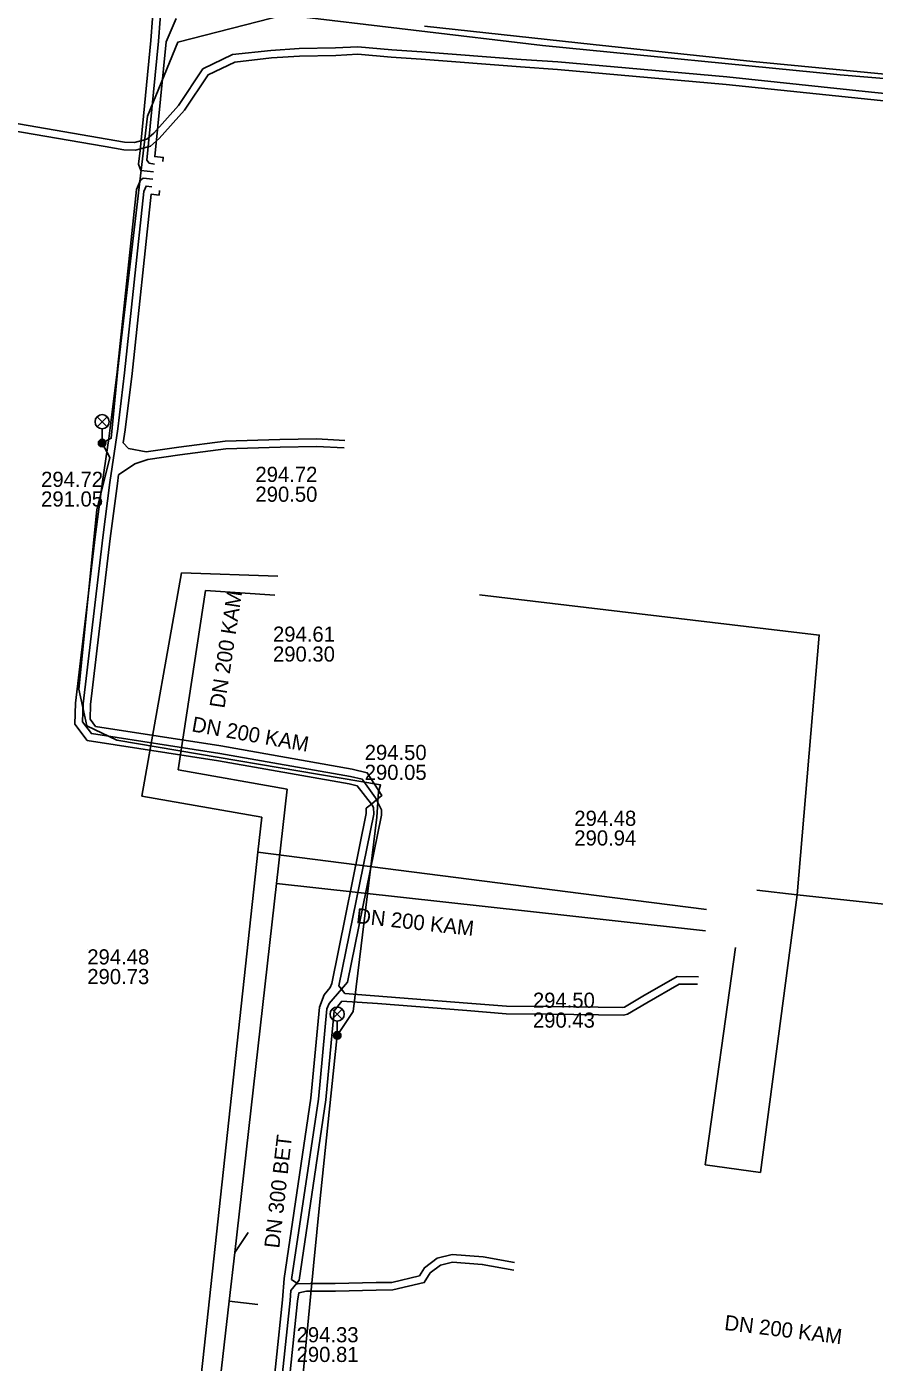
# Model space of a CAD drawing. Extents: x -595540 to -593988, y -1160850 to -1159202.
# Drawn here: x -594580.6 to -594535.8, y -1160279.5 to -1160208.9 of the extents above; entities that cross this region are included whole.
import ezdxf

# ---------------------------------------------------------------- set-up
doc = ezdxf.new("R2010")
doc.units = 0
for name, color, linetype in [('BVK-DESTOVA_popisy', 7, 'Continuous'), ('BVK-DESTOVA_trasa sítě', 7, 'Continuous'), ('BVK-SPLASKOVA_popisy', 7, 'Continuous'), ('BVK-SPLASKOVA_trasa sítě', 7, 'Continuous'), ('CETIN_kabel podzemní', 7, 'Continuous'), ('DESTOVA_trasa neprovozované sítě', 7, 'Continuous'), ('EON-NN_kabel', 7, 'Continuous'), ('EON-VN_kabel', 7, 'Continuous'), ('TSB_kabel VO', 7, 'Continuous'), ('TSB_lampy VO', 7, 'Continuous')]:
    doc.layers.add(name, color=color, linetype=linetype)

msp = doc.modelspace()

# ---------------------------------------------------------------- linework, layer by layer
at = {"layer": 'BVK-DESTOVA_popisy'}
for p, q in [((-594568.539, -1160233.105), (-594568.539, -1160233.105)), ((-594567.612, -1160241.547), (-594567.612, -1160241.547)), ((-594562.767, -1160247.796), (-594562.767, -1160247.796)), ((-594553.879, -1160260.887), (-594553.879, -1160260.887))]:
    msp.add_line(p, q, dxfattribs=at)
at = {"layer": 'BVK-DESTOVA_trasa sítě'}
for p, q in [((-594571.179, -1160238.712), (-594572.622, -1160248.197)), ((-594567.52, -1160238.962), (-594571.179, -1160238.712)), ((-594572.622, -1160248.197), (-594566.864, -1160249.216)), ((-594549.689, -1160256.144), (-594567.419, -1160254.189)), ((-594544.758, -1160256.688), (-594549.689, -1160256.144))]:
    msp.add_line(p, q, dxfattribs=at)
msp.add_lwpolyline([(-594566.864, -1160249.216), (-594567.419, -1160254.189), (-594569.635, -1160273.682), (-594569.929, -1160276.266), (-594570.715, -1160283.181), (-594570.966, -1160285.387), (-594571.63, -1160291.219), (-594572.023, -1160294.677)], dxfattribs=at)
at = {"layer": 'BVK-SPLASKOVA_popisy'}
for p, q in [((-594579.862, -1160232.442), (-594579.862, -1160232.442)), ((-594551.692, -1160250.349), (-594551.692, -1160250.349)), ((-594577.423, -1160257.672), (-594577.423, -1160257.672)), ((-594566.364, -1160277.633), (-594566.364, -1160277.633))]:
    msp.add_line(p, q, dxfattribs=at)
at = {"layer": 'BVK-SPLASKOVA_trasa sítě'}
for p, q in [((-594572.448, -1160237.779), (-594574.541, -1160249.574)), ((-594567.357, -1160237.957), (-594572.448, -1160237.779)), ((-594574.541, -1160249.574), (-594568.21, -1160250.697)), ((-594550.52, -1160254.825), (-594568.412, -1160252.537)), ((-594544.717, -1160255.567), (-594550.52, -1160254.825))]:
    msp.add_line(p, q, dxfattribs=at)
msp.add_lwpolyline([(-594568.21, -1160250.697), (-594568.412, -1160252.537), (-594571.621, -1160282.152), (-594572.803, -1160293.098)], dxfattribs=at)
at = {"layer": 'CETIN_kabel podzemní'}
for points in [[(-594539.919, -1160254.786), (-594538.751, -1160241.076), (-594556.705, -1160238.951)], [(-594542.056, -1160254.556), (-594539.919, -1160254.786)], [(-594539.919, -1160254.786), (-594541.848, -1160269.461)], [(-594539.919, -1160254.786), (-594522.86, -1160256.62)], [(-594544.78, -1160269.05), (-594543.17, -1160257.58)], [(-594541.848, -1160269.461), (-594544.78, -1160269.05)]]:
    msp.add_lwpolyline(points, dxfattribs=at)
at = {"layer": 'DESTOVA_trasa neprovozované sítě'}
for p, q in [((-594568.92, -1160272.63), (-594569.635, -1160273.682)), ((-594568.414, -1160276.444), (-594569.929, -1160276.266))]:
    msp.add_line(p, q, dxfattribs=at)
at = {"layer": 'EON-NN_kabel'}
for points in [[(-594573.877, -1160216.186), (-594574.158, -1160216.138), (-594574.273, -1160215.987), (-594573.66, -1160209.696), (-594573.571, -1160208.535), (-594573.226, -1160205.001), (-594572.947, -1160203.744), (-594572.268, -1160200.785), (-594571.806, -1160198.821), (-594571.621, -1160197.958), (-594571.636, -1160197.71), (-594571.952, -1160195.076), (-594572.833, -1160194.038), (-594578.587, -1160193.168), (-594584.808, -1160192.503)], [(-594573.921, -1160216.592), (-594574.589, -1160216.521), (-594574.725, -1160216.186), (-594574.634, -1160215.48), (-594574.058, -1160209.666), (-594573.969, -1160208.501), (-594573.622, -1160204.937), (-594573.337, -1160203.656), (-594572.658, -1160200.695), (-594572.196, -1160198.733), (-594572.023, -1160197.928), (-594572.034, -1160197.746), (-594572.334, -1160195.244), (-594573.041, -1160194.412), (-594578.639, -1160193.564), (-594584.85, -1160192.901)], [(-594573.435, -1160216.048), (-594573.414, -1160215.839), (-594573.862, -1160215.792), (-594573.262, -1160209.735), (-594572.734, -1160208.501)], [(-594559.612, -1160208.912), (-594550.694, -1160209.873), (-594542.258, -1160210.774), (-594534.911, -1160211.482), (-594527.822, -1160212.19), (-594519.175, -1160213.324), (-594509.31, -1160214.973), (-594501.082, -1160216.096), (-594500.033, -1160216.632), (-594499.524, -1160217.038), (-594499.339, -1160217.38), (-594499.461, -1160220.336), (-594499.257, -1160222.143), (-594499.027, -1160222.571), (-594498.012, -1160222.899), (-594496.567, -1160223.291), (-594495.087, -1160223.714), (-594492.652, -1160223.93), (-594491.48, -1160224.998), (-594490.319, -1160225.146), (-594489.333, -1160225.253)], [(-594545.129, -1160259.122), (-594546.252, -1160259.114), (-594548.069, -1160260.148), (-594549.035, -1160260.729), (-594549.13, -1160260.751), (-594553.038, -1160260.701), (-594555.271, -1160260.676), (-594557.34, -1160260.51), (-594563.815, -1160260.006), (-594563.994, -1160259.778), (-594564.128, -1160259.609), (-594562.281, -1160250.541), (-594562.305, -1160250.177), (-594562.372, -1160250.051), (-594562.414, -1160249.997), (-594563.159, -1160249.039), (-594563.594, -1160248.936), (-594570.493, -1160247.721), (-594577.429, -1160246.643), (-594578.083, -1160245.777), (-594578.044, -1160244.676), (-594577.003, -1160235.876), (-594576.626, -1160232.958), (-594576.293, -1160230.687), (-594576.21, -1160230.117), (-594575.847, -1160227.167), (-594574.831, -1160217.54), (-594574.613, -1160217.039), (-594574.471, -1160216.935), (-594573.964, -1160216.989)], [(-594574.007, -1160217.387), (-594574.314, -1160217.354), (-594574.44, -1160217.643), (-594575.45, -1160227.212), (-594575.814, -1160230.17), (-594576.23, -1160233.013), (-594576.606, -1160235.925), (-594577.645, -1160244.707), (-594577.678, -1160245.649), (-594577.207, -1160246.273), (-594570.428, -1160247.326), (-594563.513, -1160248.544), (-594562.894, -1160248.691), (-594562.199, -1160249.673), (-594562.148, -1160249.776), (-594561.887, -1160250.298), (-594561.88, -1160250.577), (-594563.667, -1160259.402), (-594563.994, -1160259.778), (-594564.652, -1160260.534), (-594564.766, -1160260.824), (-594565.215, -1160265.58), (-594566.627, -1160275.112), (-594566.355, -1160275.309), (-594566.296, -1160275.351), (-594565.653, -1160275.321), (-594564.32, -1160275.327), (-594562.162, -1160275.277), (-594561.332, -1160275.269), (-594559.874, -1160274.924), (-594559.612, -1160274.493), (-594558.944, -1160273.982), (-594558.152, -1160273.799), (-594556.509, -1160273.92), (-594554.846, -1160274.213)], [(-594563.813, -1160230.79), (-594565.313, -1160230.71), (-594567.249, -1160230.746), (-594570.132, -1160230.83), (-594572.595, -1160231.151), (-594574.309, -1160231.399), (-594575.242, -1160231.223), (-594575.519, -1160230.914), (-594575.418, -1160230.223), (-594575.053, -1160227.257), (-594574.053, -1160217.783), (-594573.627, -1160217.827), (-594573.602, -1160217.589)], [(-594563.86, -1160231.188), (-594565.321, -1160231.11), (-594567.239, -1160231.146), (-594570.1, -1160231.23), (-594572.541, -1160231.547), (-594574.228, -1160231.792), (-594574.915, -1160232.032), (-594575.767, -1160232.61), (-594575.834, -1160233.068), (-594576.209, -1160235.974), (-594577.246, -1160244.738), (-594577.273, -1160245.521), (-594576.985, -1160245.903), (-594570.363, -1160246.931), (-594563.432, -1160248.152), (-594562.629, -1160248.343), (-594561.861, -1160249.539), (-594562.148, -1160249.776), (-594562.414, -1160249.997), (-594562.688, -1160250.223), (-594562.682, -1160250.505), (-594564.511, -1160259.487), (-594564.599, -1160259.688), (-594564.904, -1160260.079), (-594565.159, -1160260.731), (-594565.612, -1160265.532), (-594567.025, -1160275.067), (-594567.111, -1160276.193), (-594568.12, -1160285.798)], [(-594575.312, -1160286.983), (-594568.707, -1160287.6), (-594567.98, -1160287.072), (-594567.724, -1160285.86), (-594566.713, -1160276.229), (-594566.672, -1160275.692), (-594566.355, -1160275.309), (-594566.229, -1160275.157), (-594564.818, -1160265.628), (-594564.373, -1160260.917), (-594563.97, -1160260.415), (-594562.083, -1160260.541), (-594557.372, -1160260.908), (-594555.289, -1160261.076), (-594553.042, -1160261.101), (-594549.088, -1160261.151), (-594548.883, -1160261.105), (-594547.867, -1160260.494), (-594546.148, -1160259.514), (-594545.186, -1160259.522)], [(-594554.88, -1160274.614), (-594556.559, -1160274.318), (-594558.122, -1160274.203), (-594558.77, -1160274.352), (-594559.31, -1160274.765), (-594559.62, -1160275.274), (-594561.284, -1160275.669), (-594562.156, -1160275.677), (-594564.312, -1160275.727), (-594565.845, -1160275.734), (-594566.25, -1160275.825), (-594566.315, -1160276.265), (-594567.328, -1160285.922), (-594567.62, -1160287.305), (-594568.594, -1160288.012), (-594575.129, -1160287.402), (-594575.35, -1160287.381)]]:
    msp.add_lwpolyline(points, dxfattribs=at)
at = {"layer": 'EON-VN_kabel'}
for points in [[(-594583.318, -1160213.682), (-594575.452, -1160215.032), (-594574.929, -1160215.045), (-594574.271, -1160214.871), (-594573.899, -1160214.552), (-594572.6, -1160213.102), (-594571.312, -1160211.163), (-594569.743, -1160210.409), (-594567.733, -1160210.182), (-594566.235, -1160210.092), (-594564.314, -1160210.047), (-594563.127, -1160209.987), (-594561.329, -1160210.152), (-594559.754, -1160210.256), (-594554.507, -1160210.658), (-594552.555, -1160210.792), (-594543.632, -1160211.581), (-594535.99, -1160212.383), (-594531.233, -1160212.872)], [(-594576.486, -1160215.261), (-594575.49, -1160215.432), (-594574.881, -1160215.447), (-594574.081, -1160215.235), (-594573.619, -1160214.838), (-594572.282, -1160213.348), (-594571.04, -1160211.475), (-594569.631, -1160210.799), (-594567.699, -1160210.58), (-594566.219, -1160210.492), (-594564.3, -1160210.447), (-594563.135, -1160210.387), (-594561.361, -1160210.55), (-594559.782, -1160210.654), (-594554.535, -1160211.056), (-594552.587, -1160211.19), (-594543.67, -1160211.979), (-594536.032, -1160212.781), (-594531.279, -1160213.27)], [(-594587.37, -1160213.432), (-594585.167, -1160213.825), (-594583.38, -1160214.078), (-594576.486, -1160215.261)]]:
    msp.add_lwpolyline(points, dxfattribs=at)
at = {"layer": 'TSB_kabel VO'}
msp.add_lwpolyline([(-594534.73, -1160211.73), (-594537.65, -1160211.47), (-594553.38, -1160209.93), (-594567.01, -1160208.31), (-594572.64, -1160209.75), (-594574.25, -1160213.66), (-594575.81, -1160227.03), (-594576.16, -1160230.67), (-594576.639, -1160230.926), (-594576.24, -1160231.69), (-594576.91, -1160234.46), (-594577.87, -1160243.93), (-594577.44, -1160245.87), (-594575.87, -1160246.62), (-594561.93, -1160248.99), (-594562.04, -1160249.35), (-594562.13, -1160250.69), (-594563.38, -1160260.95), (-594564.22, -1160262.22), (-594565.12, -1160270.84), (-594565.47, -1160274.4), (-594566.54, -1160285.57)], dxfattribs=at)
at = {"layer": 'TSB_lampy VO'}
for p, q in [((-594576.904, -1160230.066), (-594576.374, -1160229.536)), ((-594576.904, -1160229.536), (-594576.374, -1160230.066)), ((-594576.904, -1160230.066), (-594576.374, -1160229.536)), ((-594576.904, -1160229.536), (-594576.374, -1160230.066)), ((-594576.639, -1160230.176), (-594576.639, -1160230.926)), ((-594576.639, -1160230.176), (-594576.639, -1160230.926)), ((-594564.485, -1160261.36), (-594563.955, -1160260.83)), ((-594564.485, -1160260.83), (-594563.955, -1160261.36)), ((-594564.485, -1160261.36), (-594563.955, -1160260.83)), ((-594564.485, -1160260.83), (-594563.955, -1160261.36)), ((-594564.22, -1160261.47), (-594564.22, -1160262.22)), ((-594564.22, -1160261.47), (-594564.22, -1160262.22))]:
    msp.add_line(p, q, dxfattribs=at)
for centre, radius in [((-594576.639, -1160229.801), 0.375), ((-594576.639, -1160229.801), 0.375), ((-594576.639, -1160230.926), 0.2), ((-594576.639, -1160230.926), 0.2), ((-594576.639, -1160230.926), 0.145), ((-594576.639, -1160230.926), 0.145), ((-594576.639, -1160230.926), 0.0876), ((-594576.639, -1160230.926), 0.0876), ((-594564.22, -1160261.095), 0.375), ((-594564.22, -1160261.095), 0.375), ((-594564.22, -1160262.22), 0.2), ((-594564.22, -1160262.22), 0.2), ((-594564.22, -1160262.22), 0.145), ((-594564.22, -1160262.22), 0.145), ((-594564.22, -1160262.22), 0.0876), ((-594564.22, -1160262.22), 0.0876)]:
    msp.add_circle(centre, radius, dxfattribs=at)

# ---------------------------------------------------------------- texts
at = {"layer": 'BVK-DESTOVA_popisy'}
for s, p in [('294.72', (-594568.539, -1160232.98)), ('290.50', (-594568.539, -1160234.03)), ('294.61', (-594567.612, -1160241.422)), ('290.30', (-594567.612, -1160242.472)), ('294.50', (-594562.767, -1160247.671)), ('290.05', (-594562.767, -1160248.721)), ('294.50', (-594553.879, -1160260.762)), ('290.43', (-594553.879, -1160261.812))]:
    msp.add_text(s, height=0.8, dxfattribs=at).set_placement(p)
for s, rotation, p in [('DN 200 KAM', 81.34964, (-594570.178, -1160244.97)), ('DN 200 KAM', 349.96421, (-594571.944, -1160246.153)), ('DN 200 KAM', 353.70714, (-594563.247, -1160256.286)), ('DN 300 BET', 83.51518, (-594567.283, -1160273.494)), ('DN 200 KAM', 353.00863, (-594543.795, -1160277.775))]:
    msp.add_text(s, height=0.8, rotation=rotation, dxfattribs=at).set_placement(p)
at = {"layer": 'BVK-SPLASKOVA_popisy'}
for s, p in [('294.72', (-594579.862, -1160233.242)), ('291.05', (-594579.862, -1160234.282)), ('294.48', (-594551.692, -1160251.149)), ('290.94', (-594551.692, -1160252.189)), ('294.48', (-594577.423, -1160258.472)), ('290.73', (-594577.423, -1160259.512)), ('294.33', (-594566.364, -1160278.433)), ('290.81', (-594566.364, -1160279.473))]:
    msp.add_text(s, height=0.8, dxfattribs=at).set_placement(p)

doc.saveas('drawing.dxf')
